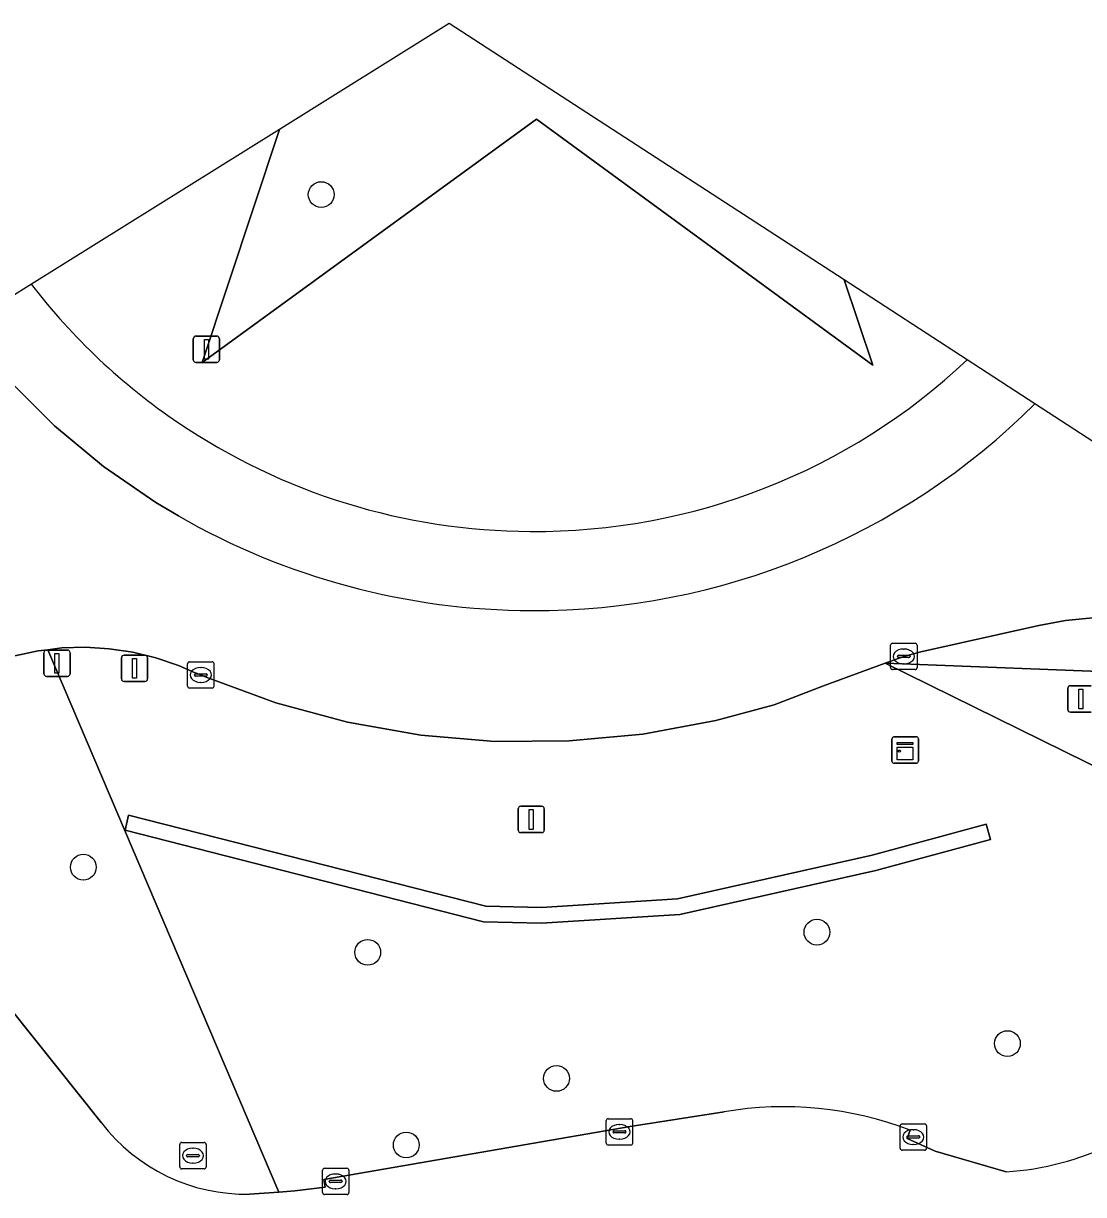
# Model space of a CAD drawing. Extents: x 162082 to 163401, y 388089 to 388636.
# Drawn here: x 162494.13 to 162534.32, y 388591.7 to 388636.11 of the extents above; entities that cross this region are included whole.
import ezdxf

# ---------------------------------------------------------------- set-up
doc = ezdxf.new("R2010")
doc.units = 0
for name, color, linetype in [('IMGEO_Afsluitpaal', 7, 'Continuous'), ('IMGEO_Berm_groen', 7, 'Continuous'), ('IMGEO_Boom', 7, 'Continuous'), ('IMGEO_Fietspad_gesloten', 7, 'Continuous'), ('IMGEO_Groenvoorziening', 7, 'Continuous'), ('IMGEO_Haag', 7, 'Continuous'), ('IMGEO_Kast', 7, 'Continuous'), ('IMGEO_Kolk', 7, 'Continuous'), ('IMGEO_Lichtmast', 7, 'Continuous'), ('IMGEO_Rijbaan_regionaal_gesloten', 7, 'Continuous'), ('IMGEO_Rioolput', 7, 'Continuous'), ('IMGEO_Verkeersbordpaal', 7, 'Continuous'), ('IMGEO_Verkeerseiland_gesloten', 7, 'Continuous'), ('IMGEO_Verkeerseiland_open', 7, 'Continuous')]:
    doc.layers.add(name, color=color, linetype=linetype)

msp = doc.modelspace()

# ---------------------------------------------------------------- linework, layer by layer
at = {"layer": 'IMGEO_Afsluitpaal'}
for p, q in [((162495.003, 388612.35), (162495.793, 388612.35)), ((162495.793, 388612.35), (162495.003, 388612.35)), ((162494.903, 388611.45), (162494.903, 388612.25)), ((162494.903, 388612.25), (162494.903, 388611.45)), ((162495.893, 388612.25), (162495.893, 388611.45)), ((162495.893, 388611.45), (162495.893, 388612.25)), ((162497.843, 388611.256), (162497.843, 388612.056)), ((162497.843, 388612.056), (162497.843, 388611.256)), ((162497.943, 388612.156), (162498.733, 388612.156)), ((162498.733, 388612.156), (162497.943, 388612.156)), ((162498.833, 388612.056), (162498.833, 388611.256)), ((162498.833, 388611.256), (162498.833, 388612.056)), ((162495.793, 388611.35), (162495.003, 388611.35)), ((162495.003, 388611.35), (162495.793, 388611.35)), ((162498.733, 388611.156), (162497.943, 388611.156)), ((162497.943, 388611.156), (162498.733, 388611.156))]:
    msp.add_line(p, q, dxfattribs=at)
for points in [[(162495.323, 388612.225), (162495.473, 388612.225), (162495.473, 388611.475), (162495.323, 388611.475), (162495.323, 388612.225)], [(162498.263, 388612.031), (162498.413, 388612.031), (162498.413, 388611.281), (162498.263, 388611.281), (162498.263, 388612.031)]]:
    msp.add_lwpolyline(points, dxfattribs=at)
for centre, start, end in [((162495.003, 388612.25), 90, 180), ((162495.003, 388612.25), 90, 180), ((162495.793, 388612.25), 0, 90), ((162495.793, 388612.25), 360, 90), ((162497.943, 388612.056), 90, 180), ((162497.943, 388612.056), 90, 180), ((162498.733, 388612.056), 0, 90), ((162498.733, 388612.056), 360, 90), ((162495.003, 388611.45), 180, 270), ((162495.003, 388611.45), 180, 270), ((162495.793, 388611.45), 270, 0), ((162495.793, 388611.45), 270, 0), ((162497.943, 388611.256), 180, 270), ((162497.943, 388611.256), 180, 270), ((162498.733, 388611.256), 270, 0), ((162498.733, 388611.256), 270, 0)]:
    msp.add_arc(centre, 0.1, start, end, dxfattribs=at)
at = {"layer": 'IMGEO_Berm_groen'}
for points in [[(162529.901, 388623.355), (162525.236, 388626.387), (162526.326, 388623.156), (162513.583, 388632.481), (162500.906, 388623.255), (162503.834, 388632.097), (162494.427, 388626.225)], [(162495.048, 388612.364), (162494.687, 388612.321), (162493.806, 388612.134), (162492.945, 388611.869), (162492.111, 388611.528), (162491.311, 388611.114), (162490.864, 388610.841), (162486.893, 388608.006)], [(162542.041, 388604.342), (162526.799, 388611.851), (162524.452, 388610.988), (162522.584, 388610.278), (162520.38, 388609.68), (162517.612, 388609.166), (162514.81, 388608.901), (162511.994, 388608.887), (162509.189, 388609.125), (162506.417, 388609.613), (162503.699, 388610.346), (162501.057, 388611.319), (162500.852, 388611.406), (162500.638, 388611.491), (162500, 388611.766), (162499.147, 388612.056), (162498.272, 388612.268), (162497.381, 388612.402), (162496.482, 388612.455), (162495.581, 388612.428), (162495.048, 388612.364), (162503.81, 388591.793), (162504.42, 388591.836), (162505.568, 388591.978), (162505.509, 388592.264), (162517.124, 388594.284), (162520.686, 388594.832)], [(162502.7, 388591.715), (162503.81, 388591.793), (162495.048, 388612.364)], [(162546.931, 388608.558), (162543.038, 388611.225), (162526.799, 388611.851), (162542.041, 388604.342), (162535.431, 388593.624)], [(162486.785, 388607.316), (162488.758, 388604.846), (162489.268, 388605.232), (162489.791, 388604.545), (162489.297, 388604.172), (162497.086, 388594.424)], [(162527.744, 388594.135), (162527.628, 388593.828), (162528.693, 388593.339), (162531.382, 388592.561)]]:
    msp.add_lwpolyline(points, dxfattribs=at)
msp.add_lwpolyline([(162526.299, 388604.576), (162530.63, 388605.748), (162530.787, 388605.169), (162526.443, 388603.993), (162519.011, 388602.325), (162513.773, 388601.987), (162511.571, 388602.04), (162497.981, 388605.513), (162498.108, 388606.084), (162511.653, 388602.639), (162513.761, 388602.587), (162518.925, 388602.921)], close=True, dxfattribs=at)
for centre, radius, start, end in [((162513.432, 388640.803), 23.953, 217.4891, 235.8892), ((162513.532, 388640.688), 23.84, 269.5379, 313.3623), ((162513.437, 388640.803), 23.955, 235.8816, 269.7688), ((162522.96, 388581.772), 13.257, 68.8446, 99.8757), ((162502.563, 388598.602), 6.889, 217.3407, 271.1406), ((162530.667, 388603.528), 10.991, 273.7314, 295.6889)]:
    msp.add_arc(centre, radius, start, end, dxfattribs=at)
at = {"layer": 'IMGEO_Boom'}
for centre in [(162505.416, 388629.623), (162496.398, 388604.116), (162524.208, 388601.651), (162507.179, 388600.886), (162531.43, 388597.425), (162514.336, 388596.105), (162508.64, 388593.579)]:
    msp.add_circle(centre, 0.489, dxfattribs=at)
at = {"layer": 'IMGEO_Fietspad_gesloten'}
for points in [[(162497.086, 388594.424), (162489.297, 388604.172), (162488.758, 388604.846), (162486.785, 388607.316)], [(162520.686, 388594.832), (162517.124, 388594.284), (162505.509, 388592.264), (162505.568, 388591.978), (162504.42, 388591.836), (162503.81, 388591.793), (162502.7, 388591.715)], [(162531.382, 388592.561), (162528.693, 388593.339), (162527.628, 388593.828), (162527.744, 388594.135)]]:
    msp.add_lwpolyline(points, dxfattribs=at)
for centre, radius, start, end in [((162522.96, 388581.772), 13.257, 68.8446, 99.8757), ((162502.563, 388598.602), 6.889, 217.3407, 271.1406), ((162530.667, 388603.528), 10.991, 273.7314, 295.6889)]:
    msp.add_arc(centre, radius, start, end, dxfattribs=at)
at = {"layer": 'IMGEO_Groenvoorziening'}
for points in [[(162503.834, 388632.097), (162500.906, 388623.255), (162513.583, 388632.481), (162526.326, 388623.156), (162525.236, 388626.387), (162510.27, 388636.115)], [(162519.011, 388602.325), (162526.443, 388603.993), (162530.787, 388605.169), (162530.63, 388605.748), (162526.299, 388604.576), (162518.925, 388602.921), (162513.761, 388602.587), (162511.653, 388602.639), (162498.108, 388606.084), (162497.981, 388605.513), (162511.571, 388602.04), (162513.773, 388601.987)]]:
    msp.add_lwpolyline(points, close=True, dxfattribs=at)
at = {"layer": 'IMGEO_Haag'}
msp.add_lwpolyline([(162519.011, 388602.325), (162526.443, 388603.993), (162530.787, 388605.169), (162530.63, 388605.748), (162526.299, 388604.576), (162518.925, 388602.921), (162513.761, 388602.587), (162511.653, 388602.639), (162498.108, 388606.084), (162497.981, 388605.513), (162511.571, 388602.04), (162513.773, 388601.987)], close=True, dxfattribs=at)
at = {"layer": 'IMGEO_Kast'}
for p, q in [((162527.054, 388608.132), (162527.054, 388608.973)), ((162527.054, 388608.973), (162527.054, 388608.132)), ((162527.129, 388609.057), (162527.97, 388609.057)), ((162527.97, 388609.057), (162527.129, 388609.057)), ((162528.054, 388608.982), (162528.054, 388608.141)), ((162528.054, 388608.141), (162528.054, 388608.982)), ((162527.979, 388608.057), (162527.138, 388608.057)), ((162527.138, 388608.057), (162527.979, 388608.057))]:
    msp.add_line(p, q, dxfattribs=at)
for points in [[(162527.249, 388608.847), (162527.849, 388608.847), (162527.849, 388608.762), (162527.249, 388608.762), (162527.249, 388608.847)], [(162527.249, 388608.672), (162527.849, 388608.672), (162527.849, 388608.183), (162527.249, 388608.183), (162527.249, 388608.672)]]:
    msp.add_lwpolyline(points, dxfattribs=at)
msp.add_circle((162527.333, 388608.521), 0.0377, dxfattribs=at)
for centre, start, end in [((162527.132, 388608.979), 92.4484, 184.2845), ((162527.132, 388608.979), 92.4484, 184.2845), ((162527.976, 388608.979), 2.4484, 94.2845), ((162527.976, 388608.979), 2.4484, 94.2845), ((162527.132, 388608.135), 182.4484, 274.2845), ((162527.132, 388608.135), 182.4484, 274.2845), ((162527.976, 388608.135), 272.4484, 4.2845), ((162527.976, 388608.135), 272.4484, 4.2845)]:
    msp.add_arc(centre, 0.0779, start, end, dxfattribs=at)
at = {"layer": 'IMGEO_Kolk'}
for p, q in [((162527.002, 388611.683), (162527.002, 388612.535)), ((162527.077, 388612.609), (162527.929, 388612.609)), ((162527.49, 388612.389), (162527.515, 388612.389)), ((162528.003, 388612.535), (162528.003, 388611.683)), ((162500.425, 388611.905), (162501.277, 388611.905)), ((162527.261, 388612.103), (162527.261, 388612.115)), ((162527.699, 388612.066), (162527.301, 388612.066)), ((162527.304, 388612.152), (162527.702, 388612.152)), ((162527.745, 388612.115), (162527.745, 388612.103)), ((162500.35, 388610.979), (162500.35, 388611.831)), ((162500.652, 388611.448), (162501.05, 388611.448)), ((162500.838, 388611.685), (162500.863, 388611.685)), ((162501.351, 388611.831), (162501.351, 388610.979)), ((162527.929, 388611.609), (162527.077, 388611.609)), ((162527.513, 388611.829), (162527.488, 388611.829)), ((162500.609, 388611.399), (162500.609, 388611.411)), ((162501.047, 388611.362), (162500.649, 388611.362)), ((162500.861, 388611.125), (162500.836, 388611.125)), ((162501.093, 388611.411), (162501.093, 388611.399)), ((162501.277, 388610.905), (162500.425, 388610.905)), ((162516.297, 388594.577), (162517.149, 388594.577)), ((162516.222, 388593.651), (162516.222, 388594.503)), ((162516.524, 388594.12), (162516.922, 388594.12)), ((162516.71, 388594.357), (162516.735, 388594.357)), ((162517.223, 388594.503), (162517.223, 388593.651)), ((162527.363, 388593.454), (162527.363, 388594.306)), ((162527.438, 388594.38), (162528.29, 388594.38)), ((162527.851, 388594.16), (162527.876, 388594.16)), ((162528.364, 388594.306), (162528.364, 388593.454)), ((162516.481, 388594.071), (162516.481, 388594.083)), ((162516.919, 388594.034), (162516.521, 388594.034)), ((162516.733, 388593.797), (162516.708, 388593.797)), ((162516.965, 388594.083), (162516.965, 388594.071)), ((162527.622, 388593.874), (162527.622, 388593.886)), ((162528.06, 388593.837), (162527.662, 388593.837)), ((162527.665, 388593.923), (162528.063, 388593.923)), ((162528.106, 388593.886), (162528.106, 388593.874)), ((162517.149, 388593.577), (162516.297, 388593.577)), ((162528.29, 388593.38), (162527.438, 388593.38)), ((162527.874, 388593.6), (162527.849, 388593.6)), ((162505.464, 388591.773), (162505.464, 388592.625)), ((162505.539, 388592.699), (162506.391, 388592.699)), ((162505.952, 388592.479), (162505.977, 388592.479)), ((162506.465, 388592.625), (162506.465, 388591.773)), ((162505.723, 388592.193), (162505.723, 388592.205)), ((162506.161, 388592.156), (162505.763, 388592.156)), ((162505.766, 388592.242), (162506.164, 388592.242)), ((162505.975, 388591.919), (162505.95, 388591.919)), ((162506.207, 388592.205), (162506.207, 388592.193)), ((162506.391, 388591.699), (162505.539, 388591.699))]:
    msp.add_line(p, q, dxfattribs=at)
for points in [[(162527.002, 388611.683), (162527.002, 388612.535)], [(162527.077, 388612.609), (162527.929, 388612.609)], [(162528.003, 388612.535), (162528.003, 388611.683)], [(162500.425, 388611.905), (162501.277, 388611.905)], [(162500.35, 388610.979), (162500.35, 388611.831)], [(162501.351, 388611.831), (162501.351, 388610.979)], [(162527.929, 388611.609), (162527.077, 388611.609)], [(162501.277, 388610.905), (162500.425, 388610.905)], [(162516.297, 388594.577), (162517.149, 388594.577)], [(162516.222, 388593.651), (162516.222, 388594.503)], [(162517.223, 388594.503), (162517.223, 388593.651)], [(162527.363, 388593.454), (162527.363, 388594.306)], [(162527.438, 388594.38), (162528.29, 388594.38)], [(162528.364, 388594.306), (162528.364, 388593.454)], [(162517.149, 388593.577), (162516.297, 388593.577)], [(162528.29, 388593.38), (162527.438, 388593.38)], [(162505.464, 388591.773), (162505.464, 388592.625)], [(162505.539, 388592.699), (162506.391, 388592.699)], [(162506.465, 388592.625), (162506.465, 388591.773)], [(162506.391, 388591.699), (162505.539, 388591.699)]]:
    msp.add_lwpolyline(points, dxfattribs=at)
for centre, radius, start, end in [((162527.079, 388612.533), 0.0765, 91.552, 178.448), ((162527.079, 388612.533), 0.0765, 91.552, 178.448), ((162527.927, 388612.533), 0.0765, 1.552, 88.448), ((162527.927, 388612.533), 0.0765, 1.552, 88.448), ((162500.427, 388611.829), 0.0765, 91.552, 178.448), ((162500.427, 388611.829), 0.0765, 91.552, 178.448), ((162501.275, 388611.829), 0.0765, 1.552, 88.448), ((162501.275, 388611.829), 0.0765, 1.552, 88.448), ((162527.301, 388612.112), 0.0403, 85.8775, 175.7526), ((162527.298, 388612.102), 0.0366, 178.938, 274.7102), ((162527.702, 388612.109), 0.043, 264.8664, 352.4533), ((162527.706, 388612.114), 0.0386, 1.7309, 96.639), ((162500.649, 388611.408), 0.0403, 85.8775, 175.7526), ((162501.054, 388611.41), 0.0386, 1.7309, 96.639), ((162527.079, 388611.685), 0.0765, 181.552, 268.448), ((162527.079, 388611.685), 0.0765, 181.552, 268.448), ((162527.927, 388611.685), 0.0765, 271.552, 358.448), ((162527.927, 388611.685), 0.0765, 271.552, 358.448), ((162500.646, 388611.398), 0.0366, 178.938, 274.7102), ((162501.05, 388611.405), 0.043, 264.8664, 352.4533), ((162500.427, 388610.981), 0.0765, 181.552, 268.448), ((162500.427, 388610.981), 0.0765, 181.552, 268.448), ((162501.275, 388610.981), 0.0765, 271.552, 358.448), ((162501.275, 388610.981), 0.0765, 271.552, 358.448), ((162516.299, 388594.501), 0.0765, 91.552, 178.448), ((162516.299, 388594.501), 0.0765, 91.552, 178.448), ((162517.147, 388594.501), 0.0765, 1.552, 88.448), ((162517.147, 388594.501), 0.0765, 1.552, 88.448), ((162516.521, 388594.08), 0.0403, 85.8775, 175.7526), ((162516.926, 388594.082), 0.0386, 1.7309, 96.639), ((162527.44, 388594.304), 0.0765, 91.552, 178.448), ((162527.44, 388594.304), 0.0765, 91.552, 178.448), ((162528.288, 388594.304), 0.0765, 1.552, 88.448), ((162528.288, 388594.304), 0.0765, 1.552, 88.448), ((162516.518, 388594.07), 0.0366, 178.938, 274.7102), ((162516.922, 388594.077), 0.043, 264.8664, 352.4533), ((162527.662, 388593.883), 0.0403, 85.8775, 175.7526), ((162527.659, 388593.873), 0.0366, 178.938, 274.7102), ((162528.063, 388593.88), 0.043, 264.8664, 352.4533), ((162528.067, 388593.885), 0.0386, 1.7309, 96.639), ((162516.299, 388593.653), 0.0765, 181.552, 268.448), ((162516.299, 388593.653), 0.0765, 181.552, 268.448), ((162517.147, 388593.653), 0.0765, 271.552, 358.448), ((162517.147, 388593.653), 0.0765, 271.552, 358.448), ((162527.44, 388593.456), 0.0765, 181.552, 268.448), ((162527.44, 388593.456), 0.0765, 181.552, 268.448), ((162528.288, 388593.456), 0.0765, 271.552, 358.448), ((162528.288, 388593.456), 0.0765, 271.552, 358.448), ((162505.541, 388592.623), 0.0765, 91.552, 178.448), ((162505.541, 388592.623), 0.0765, 91.552, 178.448), ((162506.389, 388592.623), 0.0765, 1.552, 88.448), ((162506.389, 388592.623), 0.0765, 1.552, 88.448), ((162505.763, 388592.202), 0.0403, 85.8775, 175.7526), ((162505.76, 388592.192), 0.0366, 178.938, 274.7102), ((162506.164, 388592.199), 0.043, 264.8664, 352.4533), ((162506.168, 388592.204), 0.0386, 1.7309, 96.639), ((162505.541, 388591.775), 0.0765, 181.552, 268.448), ((162505.541, 388591.775), 0.0765, 181.552, 268.448), ((162506.389, 388591.775), 0.0765, 271.552, 358.448), ((162506.389, 388591.775), 0.0765, 271.552, 358.448)]:
    msp.add_arc(centre, radius, start, end, dxfattribs=at)
for centre, major_axis, ratio, start_param, end_param in [((162527.489, 388612.109), (-0.387, 0.002), 0.722429, 4.712389, 7.853982), ((162527.514, 388612.109), (-0.39, 0.002), 0.717154, 1.570796, 4.712389), ((162500.837, 388611.405), (-0.387, 0.002), 0.722429, 4.712389, 7.853982), ((162500.862, 388611.405), (-0.39, 0.002), 0.717154, 1.570796, 4.712389), ((162516.709, 388594.077), (-0.387, 0.002), 0.722429, 4.712389, 7.853982), ((162516.734, 388594.077), (-0.39, 0.002), 0.717154, 1.570796, 4.712389), ((162527.85, 388593.88), (-0.387, 0.002), 0.722429, 4.712389, 7.853982), ((162527.875, 388593.88), (-0.39, 0.002), 0.717154, 1.570796, 4.712389), ((162505.951, 388592.199), (-0.387, 0.002), 0.722429, 4.712389, 7.853982), ((162505.976, 388592.199), (-0.39, 0.002), 0.717154, 1.570796, 4.712389)]:
    msp.add_ellipse(centre, major_axis=major_axis, ratio=ratio, start_param=start_param, end_param=end_param, dxfattribs=at)
at = {"layer": 'IMGEO_Lichtmast'}
for p, q in [((162512.881, 388605.525), (162512.881, 388606.325)), ((162512.881, 388606.325), (162512.881, 388605.525)), ((162512.981, 388606.425), (162513.771, 388606.425)), ((162513.771, 388606.425), (162512.981, 388606.425)), ((162513.871, 388606.325), (162513.871, 388605.525)), ((162513.871, 388605.525), (162513.871, 388606.325)), ((162513.771, 388605.425), (162512.981, 388605.425)), ((162512.981, 388605.425), (162513.771, 388605.425))]:
    msp.add_line(p, q, dxfattribs=at)
msp.add_lwpolyline([(162513.301, 388606.3), (162513.451, 388606.3), (162513.451, 388605.55), (162513.301, 388605.55), (162513.301, 388606.3)], dxfattribs=at)
for centre, start, end in [((162512.981, 388606.325), 90, 180), ((162512.981, 388606.325), 90, 180), ((162513.771, 388606.325), 0, 90), ((162513.771, 388606.325), 360, 90), ((162512.981, 388605.525), 180, 270), ((162512.981, 388605.525), 180, 270), ((162513.771, 388605.525), 270, 0), ((162513.771, 388605.525), 270, 0)]:
    msp.add_arc(centre, 0.1, start, end, dxfattribs=at)
at = {"layer": 'IMGEO_Rijbaan_regionaal_gesloten'}
for points in [[(162500, 388617.439), (162499.151, 388617.948), (162497.164, 388619.316), (162495.308, 388620.857), (162493.596, 388622.557)], [(162552.604, 388608.598), (162532.472, 388621.684)], [(162493.806, 388612.134), (162494.687, 388612.321), (162495.048, 388612.364), (162495.581, 388612.428), (162496.482, 388612.455), (162497.381, 388612.402), (162498.272, 388612.268), (162499.147, 388612.056), (162500, 388611.766), (162500.638, 388611.491), (162500.852, 388611.406), (162501.057, 388611.319), (162503.699, 388610.346), (162506.417, 388609.613), (162509.189, 388609.125), (162511.994, 388608.887), (162514.81, 388608.901), (162517.612, 388609.166), (162520.38, 388609.68), (162522.584, 388610.278), (162524.452, 388610.988), (162526.799, 388611.851), (162527.502, 388612.11), (162528.143, 388612.287), (162532.627, 388613.283), (162533.627, 388613.467), (162534.793, 388613.581)]]:
    msp.add_lwpolyline(points, dxfattribs=at)
for centre, radius, start, end in [((162513.507, 388640.715), 26.867, 269.7562, 314.9), ((162513.446, 388640.818), 26.97, 240.0944, 269.8868)]:
    msp.add_arc(centre, radius, start, end, dxfattribs=at)
at = {"layer": 'IMGEO_Rioolput'}
for p, q in [((162500.128, 388593.674), (162500.98, 388593.674)), ((162500.053, 388592.748), (162500.053, 388593.6)), ((162500.355, 388593.217), (162500.753, 388593.217)), ((162500.541, 388593.454), (162500.566, 388593.454)), ((162501.054, 388593.6), (162501.054, 388592.748)), ((162500.312, 388593.168), (162500.312, 388593.18)), ((162500.75, 388593.131), (162500.352, 388593.131)), ((162500.564, 388592.894), (162500.539, 388592.894)), ((162500.796, 388593.18), (162500.796, 388593.168)), ((162500.98, 388592.674), (162500.128, 388592.674))]:
    msp.add_line(p, q, dxfattribs=at)
for points in [[(162500.128, 388593.674), (162500.98, 388593.674)], [(162500.053, 388592.748), (162500.053, 388593.6)], [(162501.054, 388593.6), (162501.054, 388592.748)], [(162500.98, 388592.674), (162500.128, 388592.674)]]:
    msp.add_lwpolyline(points, dxfattribs=at)
for centre, radius, start, end in [((162500.13, 388593.598), 0.0765, 91.552, 178.448), ((162500.13, 388593.598), 0.0765, 91.552, 178.448), ((162500.978, 388593.598), 0.0765, 1.552, 88.448), ((162500.978, 388593.598), 0.0765, 1.552, 88.448), ((162500.352, 388593.177), 0.0403, 85.8775, 175.7526), ((162500.757, 388593.179), 0.0386, 1.7309, 96.639), ((162500.349, 388593.167), 0.0366, 178.938, 274.7102), ((162500.753, 388593.174), 0.043, 264.8664, 352.4533), ((162500.13, 388592.75), 0.0765, 181.552, 268.448), ((162500.13, 388592.75), 0.0765, 181.552, 268.448), ((162500.978, 388592.75), 0.0765, 271.552, 358.448), ((162500.978, 388592.75), 0.0765, 271.552, 358.448)]:
    msp.add_arc(centre, radius, start, end, dxfattribs=at)
for centre, major_axis, ratio, start_param, end_param in [((162500.54, 388593.174), (-0.387, 0.002), 0.722429, 4.712389, 7.853982), ((162500.565, 388593.174), (-0.39, 0.002), 0.717154, 1.570796, 4.712389)]:
    msp.add_ellipse(centre, major_axis=major_axis, ratio=ratio, start_param=start_param, end_param=end_param, dxfattribs=at)
at = {"layer": 'IMGEO_Verkeersbordpaal'}
for p, q in [((162500.567, 388623.358), (162500.567, 388624.158)), ((162500.567, 388624.158), (162500.567, 388623.358)), ((162500.667, 388624.258), (162501.457, 388624.258)), ((162501.457, 388624.258), (162500.667, 388624.258)), ((162501.557, 388624.158), (162501.557, 388623.358)), ((162501.557, 388623.358), (162501.557, 388624.158)), ((162501.457, 388623.258), (162500.667, 388623.258)), ((162500.667, 388623.258), (162501.457, 388623.258)), ((162533.818, 388610.995), (162534.608, 388610.995)), ((162534.608, 388610.995), (162533.818, 388610.995)), ((162533.718, 388610.095), (162533.718, 388610.895)), ((162533.718, 388610.895), (162533.718, 388610.095)), ((162534.608, 388609.995), (162533.818, 388609.995)), ((162533.818, 388609.995), (162534.608, 388609.995))]:
    msp.add_line(p, q, dxfattribs=at)
for points in [[(162500.987, 388624.133), (162501.137, 388624.133), (162501.137, 388623.383), (162500.987, 388623.383), (162500.987, 388624.133)], [(162534.138, 388610.87), (162534.288, 388610.87), (162534.288, 388610.12), (162534.138, 388610.12), (162534.138, 388610.87)]]:
    msp.add_lwpolyline(points, dxfattribs=at)
for centre, start, end in [((162500.667, 388624.158), 90, 180), ((162500.667, 388624.158), 90, 180), ((162501.457, 388624.158), 0, 90), ((162501.457, 388624.158), 360, 90), ((162500.667, 388623.358), 180, 270), ((162500.667, 388623.358), 180, 270), ((162501.457, 388623.358), 270, 0), ((162501.457, 388623.358), 270, 0), ((162533.818, 388610.895), 90, 180), ((162533.818, 388610.895), 90, 180), ((162533.818, 388610.095), 180, 270), ((162533.818, 388610.095), 180, 270)]:
    msp.add_arc(centre, 0.1, start, end, dxfattribs=at)
at = {"layer": 'IMGEO_Verkeerseiland_gesloten'}
msp.add_lwpolyline([(162543.038, 388611.225), (162542.798, 388611.39), (162542.595, 388611.508), (162541.583, 388612.099), (162540.522, 388612.596), (162539.42, 388612.997), (162538.288, 388613.298), (162537.133, 388613.497), (162535.965, 388613.591), (162534.793, 388613.581), (162533.627, 388613.467), (162532.627, 388613.283), (162528.143, 388612.287), (162527.502, 388612.11), (162526.799, 388611.851)], close=True, dxfattribs=at)
at = {"layer": 'IMGEO_Verkeerseiland_open'}
for points in [[(162494.427, 388626.225), (162491.881, 388624.635)], [(162491.881, 388624.635), (162492.043, 388624.403), (162493.596, 388622.557), (162495.308, 388620.857), (162497.164, 388619.316), (162499.151, 388617.948), (162500, 388617.439)], [(162532.472, 388621.684), (162529.901, 388623.355)]]:
    msp.add_lwpolyline(points, dxfattribs=at)
for centre, radius, start, end in [((162513.432, 388640.803), 23.953, 217.4891, 235.8892), ((162513.532, 388640.688), 23.84, 269.5379, 313.3623), ((162513.507, 388640.715), 26.867, 269.7562, 314.9), ((162513.437, 388640.803), 23.955, 235.8816, 269.7688), ((162513.446, 388640.818), 26.97, 240.0944, 269.8868)]:
    msp.add_arc(centre, radius, start, end, dxfattribs=at)

doc.saveas('drawing.dxf')
